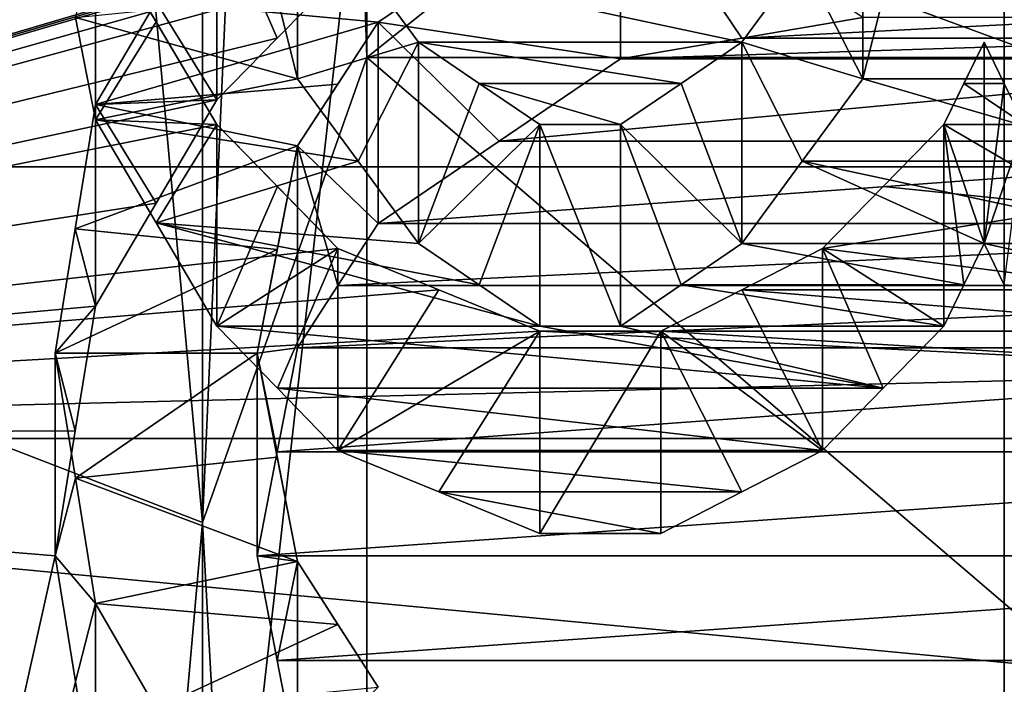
# Model space of a CAD drawing. Header units: millimetres. Extents: x -20 to 172, y -100 to 100.
# Tile 264 of 346: x 117.41 to 120, y 7.47 to 9.22. Entities that reach past the tile are written whole.
import ezdxf

# ---------------------------------------------------------------- set-up
doc = ezdxf.new("R2010")
doc.units = ezdxf.units.MM
doc.header["$LTSCALE"] = 37.722908
for name, color, linetype in [('1', 7, 'CONTINUOUS'), ('1803', 7, 'CONTINUOUS'), ('1820', 7, 'CONTINUOUS'), ('2128', 7, 'CONTINUOUS'), ('2274', 7, 'CONTINUOUS'), ('2275', 7, 'CONTINUOUS'), ('2276', 7, 'CONTINUOUS'), ('2277', 7, 'CONTINUOUS'), ('2278', 7, 'CONTINUOUS'), ('2279', 7, 'CONTINUOUS'), ('2280', 7, 'CONTINUOUS'), ('2281', 7, 'CONTINUOUS'), ('2282', 7, 'CONTINUOUS'), ('2308', 7, 'CONTINUOUS'), ('2309', 7, 'CONTINUOUS'), ('2310', 7, 'CONTINUOUS'), ('2311', 7, 'CONTINUOUS'), ('2312', 7, 'CONTINUOUS'), ('2313', 7, 'CONTINUOUS'), ('2314', 7, 'CONTINUOUS'), ('2406', 7, 'CONTINUOUS'), ('2407', 7, 'CONTINUOUS'), ('3', 7, 'CONTINUOUS'), ('3021', 7, 'CONTINUOUS'), ('3038', 7, 'CONTINUOUS'), ('3252', 7, 'CONTINUOUS'), ('3264', 7, 'CONTINUOUS'), ('3265', 7, 'CONTINUOUS'), ('3266', 7, 'CONTINUOUS'), ('3267', 7, 'CONTINUOUS'), ('3268', 7, 'CONTINUOUS'), ('3611', 7, 'CONTINUOUS'), ('3612', 7, 'CONTINUOUS'), ('3613', 7, 'CONTINUOUS'), ('3614', 7, 'CONTINUOUS'), ('3615', 7, 'CONTINUOUS'), ('3616', 7, 'CONTINUOUS'), ('3624', 7, 'CONTINUOUS'), ('3625', 7, 'CONTINUOUS'), ('3628', 7, 'CONTINUOUS'), ('3629', 7, 'CONTINUOUS'), ('3630', 7, 'CONTINUOUS'), ('3631', 7, 'CONTINUOUS'), ('3635', 7, 'CONTINUOUS'), ('3638', 7, 'CONTINUOUS'), ('43', 7, 'CONTINUOUS'), ('48', 7, 'CONTINUOUS'), ('60', 7, 'CONTINUOUS'), ('71', 7, 'CONTINUOUS'), ('85', 7, 'CONTINUOUS'), ('86', 7, 'CONTINUOUS')]:
    doc.layers.add(name, color=color, linetype=linetype)

msp = doc.modelspace()

# ---------------------------------------------------------------- linework, layer by layer
at = {"layer": '1', "color": 250, "linetype": 'Continuous', "true_color": 0x323232}
for points in [[(157, 0, -29.75), (157, 14.875, -25.7643), (-19.8395, 0, -29.75), (157, 0, -29.75)], [(-19.8395, 0, -29.75), (157, 14.875, -25.7643), (-19.8395, 14.875, -25.7643), (-19.8395, 0, -29.75)]]:
    msp.add_3dface(points, dxfattribs=at)
at = {"layer": '1803', "color": 250, "linetype": 'Continuous', "true_color": 0x323232}
for points in [[(153.1595, 4.0619, -42.0543), (153.1595, 21.125, -36.5896), (86.8405, 4.0619, -42.0543), (153.1595, 4.0619, -42.0543)], [(86.8405, 4.0619, -42.0543), (153.1595, 21.125, -36.5896), (86.8405, 21.125, -36.5896), (86.8405, 4.0619, -42.0543)]]:
    msp.add_3dface(points, dxfattribs=at)
at = {"layer": '1820', "color": 250, "linetype": 'Continuous', "true_color": 0x323232}
for points in [[(113.7701, 8.1204, -47.5618), (113.7701, 24.125, -41.7857), (117.6064, 9.4876, -47.308), (113.7701, 8.1204, -47.5618)], [(117.9255, 8.9469, -47.4132), (113.7701, 8.1204, -47.5618), (117.6064, 9.4876, -47.308), (117.9255, 8.9469, -47.4132)], [(117.7662, 9.2173, -47.3614), (117.9255, 8.9469, -47.4132), (117.6064, 9.4876, -47.308), (117.7662, 9.2173, -47.3614)], [(118.4574, 9.1636, -47.3718), (118.298, 9.3795, -47.3296), (119.3085, 9.1636, -47.3718), (118.4574, 9.1636, -47.3718)], [(119.3085, 9.1636, -47.3718), (118.298, 9.3795, -47.3296), (119.4679, 9.3795, -47.3296), (119.3085, 9.1636, -47.3718)], [(118.6171, 9.0553, -47.3927), (118.4574, 9.1636, -47.3718), (119.1489, 9.0553, -47.3927), (118.6171, 9.0553, -47.3927)], [(119.1489, 9.0553, -47.3927), (118.4574, 9.1636, -47.3718), (119.3085, 9.1636, -47.3718), (119.1489, 9.0553, -47.3927)], [(119.9468, 9.1636, -47.3718), (120, 9.0553, -47.3927), (119.8936, 9.0553, -47.3927), (119.9468, 9.1636, -47.3718)], [(118.7766, 8.9469, -47.4132), (118.6171, 9.0553, -47.3927), (118.9894, 8.9469, -47.4132), (118.7766, 8.9469, -47.4132)], [(118.9894, 8.9469, -47.4132), (118.6171, 9.0553, -47.3927), (119.1489, 9.0553, -47.3927), (118.9894, 8.9469, -47.4132)], [(119.8936, 9.0553, -47.3927), (120.0532, 8.9469, -47.4132), (119.8404, 8.9469, -47.4132), (119.8936, 9.0553, -47.3927)], [(120, 9.0553, -47.3927), (120.0532, 8.9469, -47.4132), (119.8936, 9.0553, -47.3927), (120, 9.0553, -47.3927)], [(118.2447, 8.6209, -47.4736), (113.7701, 8.1204, -47.5618), (117.9255, 8.9469, -47.4132), (118.2447, 8.6209, -47.4736)], [(118.0853, 8.7839, -47.4437), (118.2447, 8.6209, -47.4736), (117.9255, 8.9469, -47.4132), (118.0853, 8.7839, -47.4437)], [(119.8404, 8.9469, -47.4132), (120.213, 8.7295, -47.4537), (119.6807, 8.7839, -47.4437), (119.8404, 8.9469, -47.4132)], [(120.0532, 8.9469, -47.4132), (120.213, 8.7295, -47.4537), (119.8404, 8.9469, -47.4132), (120.0532, 8.9469, -47.4132)], [(119.6807, 8.7839, -47.4437), (120.213, 8.7295, -47.4537), (119.5213, 8.6209, -47.4736), (119.6807, 8.7839, -47.4437)], [(120.213, 8.7295, -47.4537), (120.3723, 8.512, -47.4932), (119.5213, 8.6209, -47.4736), (120.213, 8.7295, -47.4537)], [(118.2447, 8.6209, -47.4736), (118.5108, 8.512, -47.4933), (113.7701, 8.1204, -47.5618), (118.2447, 8.6209, -47.4736)], [(119.5213, 8.6209, -47.4736), (120.3723, 8.512, -47.4932), (119.3084, 8.512, -47.4933), (119.5213, 8.6209, -47.4736)], [(118.7766, 8.4029, -47.5127), (113.7701, 8.1204, -47.5618), (118.5108, 8.512, -47.4933), (118.7766, 8.4029, -47.5127)], [(119.3084, 8.512, -47.4933), (120.6385, 8.4029, -47.5127), (119.0957, 8.4029, -47.5127), (119.3084, 8.512, -47.4933)], [(120.3723, 8.512, -47.4932), (120.6385, 8.4029, -47.5127), (119.3084, 8.512, -47.4933), (120.3723, 8.512, -47.4932)], [(120.9043, 8.2937, -47.5318), (113.7701, 8.1204, -47.5618), (118.7766, 8.4029, -47.5127), (120.9043, 8.2937, -47.5318)], [(119.0957, 8.4029, -47.5127), (120.9043, 8.2937, -47.5318), (118.7766, 8.4029, -47.5127), (119.0957, 8.4029, -47.5127)], [(120.6385, 8.4029, -47.5127), (120.9043, 8.2937, -47.5318), (119.0957, 8.4029, -47.5127), (120.6385, 8.4029, -47.5127)], [(126.2299, 8.1204, -47.5618), (113.7701, 8.1204, -47.5618), (120.9043, 8.2937, -47.5318), (126.2299, 8.1204, -47.5618)], [(113.7701, -8.8939, -47.4232), (113.7701, 8.1204, -47.5618), (126.2299, -8.8939, -47.4232), (113.7701, -8.8939, -47.4232)], [(126.2299, -8.8939, -47.4232), (113.7701, 8.1204, -47.5618), (117.5, 3.3488, -48.1336), (126.2299, -8.8939, -47.4232)], [(113.7701, 8.1204, -47.5618), (126.2299, 8.1204, -47.5618), (121.2234, 7.4152, -47.6768), (113.7701, 8.1204, -47.5618)], [(118.5638, 5.9685, -47.8794), (113.7701, 8.1204, -47.5618), (119.888, 6.6918, -47.7837), (118.5638, 5.9685, -47.8794)], [(113.7701, 8.1204, -47.5618), (118.5638, 5.9685, -47.8794), (118.6703, 5.7999, -47.9001), (113.7701, 8.1204, -47.5618)], [(119.888, 6.6918, -47.7837), (113.7701, 8.1204, -47.5618), (121.2234, 7.4152, -47.6768), (119.888, 6.6918, -47.7837)], [(118.7766, 5.6312, -47.9203), (113.7701, 8.1204, -47.5618), (118.6703, 5.7999, -47.9001), (118.7766, 5.6312, -47.9203)], [(113.7701, 8.1204, -47.5618), (118.7766, 5.6312, -47.9203), (119.0957, 4.7254, -48.018), (113.7701, 8.1204, -47.5618)], [(117.5, 3.3488, -48.1336), (113.7701, 8.1204, -47.5618), (117.5, 3.6944, -48.1084), (117.5, 3.3488, -48.1336)], [(117.5, 3.6944, -48.1084), (113.7701, 8.1204, -47.5618), (117.5, 4.0399, -48.0806), (117.5, 3.6944, -48.1084)], [(117.5, 4.0399, -48.0806), (113.7701, 8.1204, -47.5618), (117.8714, 4.3824, -48.0506), (117.5, 4.0399, -48.0806)], [(117.8714, 4.3824, -48.0506), (113.7701, 8.1204, -47.5618), (118.2447, 4.7254, -48.018), (117.8714, 4.3824, -48.0506)], [(118.2447, 4.7254, -48.018), (113.7701, 8.1204, -47.5618), (119.0957, 4.7254, -48.018), (118.2447, 4.7254, -48.018)]]:
    msp.add_3dface(points, dxfattribs=at)
at = {"layer": '2128', "color": 250, "linetype": 'Continuous', "true_color": 0x323232}
for points in [[(117.5532, 9.2291, -46.3399), (118.0852, 9.2831, -46.3291), (118.1383, 9.0674, -46.3718), (117.5532, 9.2291, -46.3399)], [(120.266, 9.0674, -46.3718), (119.6277, 9.0674, -46.3718), (119.6808, 9.2831, -46.3291), (120.266, 9.0674, -46.3718)], [(120.2128, 9.2831, -46.3291), (120.266, 9.0674, -46.3718), (119.6808, 9.2831, -46.3291), (120.2128, 9.2831, -46.3291)], [(117.6064, 8.9592, -46.3928), (117.5532, 9.2291, -46.3399), (118.1383, 9.0674, -46.3718), (117.6064, 8.9592, -46.3928)], [(117.6064, 8.9592, -46.3928), (118.1383, 9.0674, -46.3718), (118.2981, 8.8507, -46.4137), (117.6064, 8.9592, -46.3928)], [(120.3724, 8.8507, -46.4137), (119.4679, 8.8507, -46.4137), (119.6277, 9.0674, -46.3718), (120.3724, 8.8507, -46.4137)], [(120.266, 9.0674, -46.3718), (120.3724, 8.8507, -46.4137), (119.6277, 9.0674, -46.3718), (120.266, 9.0674, -46.3718)], [(117.7662, 8.6879, -46.4444), (117.6064, 8.9592, -46.3928), (118.2981, 8.8507, -46.4137), (117.7662, 8.6879, -46.4444)], [(117.7662, 8.6879, -46.4444), (118.2981, 8.8507, -46.4137), (118.4574, 8.634, -46.4545), (117.7662, 8.6879, -46.4444)], [(119.9468, 8.634, -46.4545), (119.3085, 8.634, -46.4545), (119.4679, 8.8507, -46.4137), (119.9468, 8.634, -46.4545)], [(120.4787, 8.634, -46.4545), (119.9468, 8.634, -46.4545), (119.4679, 8.8507, -46.4137), (120.4787, 8.634, -46.4545)], [(120.3724, 8.8507, -46.4137), (120.4787, 8.634, -46.4545), (119.4679, 8.8507, -46.4137), (120.3724, 8.8507, -46.4137)], [(117.9255, 8.4164, -46.4944), (117.7662, 8.6879, -46.4444), (118.7766, 8.4164, -46.4944), (117.9255, 8.4164, -46.4944)], [(117.7662, 8.6879, -46.4444), (118.4574, 8.634, -46.4545), (118.6171, 8.5252, -46.4745), (117.7662, 8.6879, -46.4444)], [(117.7662, 8.6879, -46.4444), (118.6171, 8.5252, -46.4745), (118.7766, 8.4164, -46.4944), (117.7662, 8.6879, -46.4444)], [(119.8936, 8.5252, -46.4745), (119.1488, 8.5252, -46.4745), (119.3085, 8.634, -46.4545), (119.8936, 8.5252, -46.4745)], [(119.9468, 8.634, -46.4545), (119.8936, 8.5252, -46.4745), (119.3085, 8.634, -46.4545), (119.9468, 8.634, -46.4545)], [(120, 8.5252, -46.4745), (119.9468, 8.634, -46.4545), (120.6917, 8.4707, -46.4845), (120, 8.5252, -46.4745)], [(119.9468, 8.634, -46.4545), (120.4787, 8.634, -46.4545), (120.6917, 8.4707, -46.4845), (119.9468, 8.634, -46.4545)], [(119.8404, 8.4164, -46.4944), (118.9894, 8.4164, -46.4944), (119.1488, 8.5252, -46.4745), (119.8404, 8.4164, -46.4944)], [(119.8936, 8.5252, -46.4745), (119.8404, 8.4164, -46.4944), (119.1488, 8.5252, -46.4745), (119.8936, 8.5252, -46.4745)], [(119.6807, 8.2528, -46.5237), (118.0853, 8.2528, -46.5237), (117.9255, 8.4164, -46.4944), (119.6807, 8.2528, -46.5237)], [(119.6807, 8.2528, -46.5237), (117.9255, 8.4164, -46.4944), (118.7766, 8.4164, -46.4944), (119.6807, 8.2528, -46.5237)], [(119.6807, 8.2528, -46.5237), (118.7766, 8.4164, -46.4944), (118.9894, 8.4164, -46.4944), (119.6807, 8.2528, -46.5237)], [(119.8404, 8.4164, -46.4944), (119.6807, 8.2528, -46.5237), (118.9894, 8.4164, -46.4944), (119.8404, 8.4164, -46.4944)], [(119.6807, 8.2528, -46.5237), (119.5213, 8.0891, -46.5524), (118.0853, 8.2528, -46.5237), (119.6807, 8.2528, -46.5237)], [(119.5213, 8.0891, -46.5524), (118.2447, 8.0891, -46.5524), (118.0853, 8.2528, -46.5237), (119.5213, 8.0891, -46.5524)], [(119.5213, 8.0891, -46.5524), (119.3084, 7.9797, -46.5713), (118.2447, 8.0891, -46.5524), (119.5213, 8.0891, -46.5524)], [(119.3084, 7.9797, -46.5713), (118.5108, 7.9797, -46.5713), (118.2447, 8.0891, -46.5524), (119.3084, 7.9797, -46.5713)], [(119.3084, 7.9797, -46.5713), (119.0957, 7.8702, -46.5899), (118.5108, 7.9797, -46.5713), (119.3084, 7.9797, -46.5713)], [(119.0957, 7.8702, -46.5899), (118.7766, 7.8702, -46.5899), (118.5108, 7.9797, -46.5713), (119.0957, 7.8702, -46.5899)]]:
    msp.add_3dface(points, dxfattribs=at)
at = {"layer": '2274', "color": 250, "linetype": 'Continuous', "true_color": 0x323232}
for points in [[(120, 9.0553, -47.3927), (119.9468, 9.1636, -47.3718), (119.9468, 8.634, -46.4545), (120, 9.0553, -47.3927)], [(120.0532, 8.9469, -47.4132), (120, 9.0553, -47.3927), (119.9468, 8.634, -46.4545), (120.0532, 8.9469, -47.4132)], [(120, 8.5252, -46.4745), (120.0532, 8.9469, -47.4132), (119.9468, 8.634, -46.4545), (120, 8.5252, -46.4745)]]:
    msp.add_3dface(points, dxfattribs=at)
at = {"layer": '2275', "color": 250, "linetype": 'Continuous', "true_color": 0x323232}
for points in [[(119.9468, 9.1636, -47.3718), (119.8936, 9.0553, -47.3927), (119.8404, 8.9469, -47.4132), (119.9468, 9.1636, -47.3718)], [(119.9468, 9.1636, -47.3718), (119.8404, 8.9469, -47.4132), (119.9468, 8.634, -46.4545), (119.9468, 9.1636, -47.3718)], [(119.9468, 8.634, -46.4545), (119.8404, 8.9469, -47.4132), (119.8936, 8.5252, -46.4745), (119.9468, 8.634, -46.4545)], [(119.8936, 8.5252, -46.4745), (119.8404, 8.9469, -47.4132), (119.8404, 8.4164, -46.4944), (119.8936, 8.5252, -46.4745)]]:
    msp.add_3dface(points, dxfattribs=at)
at = {"layer": '2276', "color": 250, "linetype": 'Continuous', "true_color": 0x323232}
for points in [[(119.8404, 8.9469, -47.4132), (119.6807, 8.7839, -47.4437), (119.5213, 8.6209, -47.4736), (119.8404, 8.9469, -47.4132)], [(119.8404, 8.9469, -47.4132), (119.5213, 8.6209, -47.4736), (119.8404, 8.4164, -46.4944), (119.8404, 8.9469, -47.4132)], [(119.8404, 8.4164, -46.4944), (119.5213, 8.6209, -47.4736), (119.6807, 8.2528, -46.5237), (119.8404, 8.4164, -46.4944)], [(119.6807, 8.2528, -46.5237), (119.5213, 8.6209, -47.4736), (119.5213, 8.0891, -46.5524), (119.6807, 8.2528, -46.5237)]]:
    msp.add_3dface(points, dxfattribs=at)
at = {"layer": '2277', "color": 250, "linetype": 'Continuous', "true_color": 0x323232}
for points in [[(119.5213, 8.6209, -47.4736), (119.3084, 8.512, -47.4933), (119.5213, 8.0891, -46.5524), (119.5213, 8.6209, -47.4736)], [(119.0957, 8.4029, -47.5127), (119.5213, 8.0891, -46.5524), (119.3084, 8.512, -47.4933), (119.0957, 8.4029, -47.5127)], [(119.5213, 8.0891, -46.5524), (119.0957, 8.4029, -47.5127), (119.3084, 7.9797, -46.5713), (119.5213, 8.0891, -46.5524)], [(119.3084, 7.9797, -46.5713), (119.0957, 8.4029, -47.5127), (119.0957, 7.8702, -46.5899), (119.3084, 7.9797, -46.5713)]]:
    msp.add_3dface(points, dxfattribs=at)
at = {"layer": '2278', "color": 250, "linetype": 'Continuous', "true_color": 0x323232}
for points in [[(119.0957, 8.4029, -47.5127), (118.7766, 8.4029, -47.5127), (118.7766, 7.8702, -46.5899), (119.0957, 8.4029, -47.5127)], [(119.0957, 7.8702, -46.5899), (119.0957, 8.4029, -47.5127), (118.7766, 7.8702, -46.5899), (119.0957, 7.8702, -46.5899)]]:
    msp.add_3dface(points, dxfattribs=at)
at = {"layer": '2279', "color": 250, "linetype": 'Continuous', "true_color": 0x323232}
for points in [[(118.5108, 8.512, -47.4933), (118.2447, 8.6209, -47.4736), (118.2447, 8.0891, -46.5524), (118.5108, 8.512, -47.4933)], [(118.7766, 8.4029, -47.5127), (118.5108, 8.512, -47.4933), (118.2447, 8.0891, -46.5524), (118.7766, 8.4029, -47.5127)], [(118.5108, 7.9797, -46.5713), (118.7766, 8.4029, -47.5127), (118.2447, 8.0891, -46.5524), (118.5108, 7.9797, -46.5713)], [(118.7766, 7.8702, -46.5899), (118.7766, 8.4029, -47.5127), (118.5108, 7.9797, -46.5713), (118.7766, 7.8702, -46.5899)]]:
    msp.add_3dface(points, dxfattribs=at)
at = {"layer": '2280', "color": 250, "linetype": 'Continuous', "true_color": 0x323232}
for points in [[(118.0853, 8.7839, -47.4437), (117.9255, 8.9469, -47.4132), (117.9255, 8.4164, -46.4944), (118.0853, 8.7839, -47.4437)], [(118.2447, 8.6209, -47.4736), (118.0853, 8.7839, -47.4437), (117.9255, 8.4164, -46.4944), (118.2447, 8.6209, -47.4736)], [(118.0853, 8.2528, -46.5237), (118.2447, 8.6209, -47.4736), (117.9255, 8.4164, -46.4944), (118.0853, 8.2528, -46.5237)], [(118.2447, 8.0891, -46.5524), (118.2447, 8.6209, -47.4736), (118.0853, 8.2528, -46.5237), (118.2447, 8.0891, -46.5524)]]:
    msp.add_3dface(points, dxfattribs=at)
at = {"layer": '2281', "color": 250, "linetype": 'Continuous', "true_color": 0x323232}
for points in [[(117.7662, 9.2173, -47.3614), (117.6064, 9.4876, -47.308), (117.6064, 8.9592, -46.3928), (117.7662, 9.2173, -47.3614)], [(117.9255, 8.9469, -47.4132), (117.7662, 9.2173, -47.3614), (117.6064, 8.9592, -46.3928), (117.9255, 8.9469, -47.4132)], [(117.7662, 8.6879, -46.4444), (117.9255, 8.9469, -47.4132), (117.6064, 8.9592, -46.3928), (117.7662, 8.6879, -46.4444)], [(117.9255, 8.4164, -46.4944), (117.9255, 8.9469, -47.4132), (117.7662, 8.6879, -46.4444), (117.9255, 8.4164, -46.4944)]]:
    msp.add_3dface(points, dxfattribs=at)
at = {"layer": '2282', "color": 250, "linetype": 'Continuous', "true_color": 0x323232}
msp.add_3dface([(117.6064, 8.9592, -46.3928), (117.6064, 9.4876, -47.308), (117.5532, 9.2291, -46.3399), (117.6064, 8.9592, -46.3928)], dxfattribs=at)
at = {"layer": '2308', "color": 250, "linetype": 'Continuous', "true_color": 0x323232}
msp.add_3dface([(118.0852, 9.2831, -46.3291), (118.1383, 9.5953, -47.2863), (118.1383, 9.0674, -46.3718), (118.0852, 9.2831, -46.3291)], dxfattribs=at)
at = {"layer": '2309', "color": 250, "linetype": 'Continuous', "true_color": 0x323232}
for points in [[(118.1383, 9.5953, -47.2863), (118.298, 9.3795, -47.3296), (118.4574, 9.1636, -47.3718), (118.1383, 9.5953, -47.2863)], [(118.1383, 9.5953, -47.2863), (118.4574, 9.1636, -47.3718), (118.1383, 9.0674, -46.3718), (118.1383, 9.5953, -47.2863)], [(118.1383, 9.0674, -46.3718), (118.4574, 9.1636, -47.3718), (118.2981, 8.8507, -46.4137), (118.1383, 9.0674, -46.3718)], [(118.2981, 8.8507, -46.4137), (118.4574, 9.1636, -47.3718), (118.4574, 8.634, -46.4545), (118.2981, 8.8507, -46.4137)]]:
    msp.add_3dface(points, dxfattribs=at)
at = {"layer": '2310', "color": 250, "linetype": 'Continuous', "true_color": 0x323232}
for points in [[(118.4574, 9.1636, -47.3718), (118.6171, 9.0553, -47.3927), (118.4574, 8.634, -46.4545), (118.4574, 9.1636, -47.3718)], [(118.7766, 8.9469, -47.4132), (118.4574, 8.634, -46.4545), (118.6171, 9.0553, -47.3927), (118.7766, 8.9469, -47.4132)], [(118.4574, 8.634, -46.4545), (118.7766, 8.9469, -47.4132), (118.6171, 8.5252, -46.4745), (118.4574, 8.634, -46.4545)], [(118.6171, 8.5252, -46.4745), (118.7766, 8.9469, -47.4132), (118.7766, 8.4164, -46.4944), (118.6171, 8.5252, -46.4745)]]:
    msp.add_3dface(points, dxfattribs=at)
at = {"layer": '2311', "color": 250, "linetype": 'Continuous', "true_color": 0x323232}
for points in [[(118.7766, 8.9469, -47.4132), (118.9894, 8.9469, -47.4132), (118.9894, 8.4164, -46.4944), (118.7766, 8.9469, -47.4132)], [(118.7766, 8.4164, -46.4944), (118.7766, 8.9469, -47.4132), (118.9894, 8.4164, -46.4944), (118.7766, 8.4164, -46.4944)]]:
    msp.add_3dface(points, dxfattribs=at)
at = {"layer": '2312', "color": 250, "linetype": 'Continuous', "true_color": 0x323232}
for points in [[(119.1489, 9.0553, -47.3927), (119.3085, 9.1636, -47.3718), (119.3085, 8.634, -46.4545), (119.1489, 9.0553, -47.3927)], [(118.9894, 8.9469, -47.4132), (119.1489, 9.0553, -47.3927), (119.3085, 8.634, -46.4545), (118.9894, 8.9469, -47.4132)], [(118.9894, 8.4164, -46.4944), (118.9894, 8.9469, -47.4132), (119.1488, 8.5252, -46.4745), (118.9894, 8.4164, -46.4944)], [(119.1488, 8.5252, -46.4745), (118.9894, 8.9469, -47.4132), (119.3085, 8.634, -46.4545), (119.1488, 8.5252, -46.4745)]]:
    msp.add_3dface(points, dxfattribs=at)
at = {"layer": '2313', "color": 250, "linetype": 'Continuous', "true_color": 0x323232}
for points in [[(119.4679, 9.3795, -47.3296), (119.6277, 9.5953, -47.2863), (119.6277, 9.0674, -46.3718), (119.4679, 9.3795, -47.3296)], [(119.3085, 9.1636, -47.3718), (119.4679, 9.3795, -47.3296), (119.6277, 9.0674, -46.3718), (119.3085, 9.1636, -47.3718)], [(119.3085, 8.634, -46.4545), (119.3085, 9.1636, -47.3718), (119.4679, 8.8507, -46.4137), (119.3085, 8.634, -46.4545)], [(119.4679, 8.8507, -46.4137), (119.3085, 9.1636, -47.3718), (119.6277, 9.0674, -46.3718), (119.4679, 8.8507, -46.4137)]]:
    msp.add_3dface(points, dxfattribs=at)
at = {"layer": '2314', "color": 250, "linetype": 'Continuous', "true_color": 0x323232}
msp.add_3dface([(119.6277, 9.0674, -46.3718), (119.6277, 9.5953, -47.2863), (119.6808, 9.2831, -46.3291), (119.6277, 9.0674, -46.3718)], dxfattribs=at)
at = {"layer": '2406', "color": 250, "linetype": 'Continuous', "true_color": 0x323232}
for points in [[(81.5, 14.6011, -44.9374), (158.5, -4.939, -46.9912), (81.5, -4.939, -46.9912), (81.5, 14.6011, -44.9374)], [(158.5, 14.6011, -44.9374), (158.5, -4.939, -46.9912), (81.5, 14.6011, -44.9374), (158.5, 14.6011, -44.9374)]]:
    msp.add_3dface(points, dxfattribs=at)
at = {"layer": '2407', "color": 250, "linetype": 'Continuous', "true_color": 0x323232}
for points in [[(158.5, 15.2191, -46.8395), (158.5, -5.148, -48.9802), (81.5, 15.2191, -46.8395), (158.5, 15.2191, -46.8395)], [(81.5, 15.2191, -46.8395), (158.5, -5.148, -48.9802), (81.5, -5.148, -48.9802), (81.5, 15.2191, -46.8395)]]:
    msp.add_3dface(points, dxfattribs=at)
at = {"layer": '3', "color": 250, "linetype": 'Continuous', "true_color": 0x323232}
for points in [[(157, 14.875, 25.7643), (157, 0, 29.75), (-19.8395, 14.875, 25.7643), (157, 14.875, 25.7643)], [(-19.8395, 14.875, 25.7643), (157, 0, 29.75), (-19.8395, 0, 29.75), (-19.8395, 14.875, 25.7643)]]:
    msp.add_3dface(points, dxfattribs=at)
at = {"layer": '3021', "color": 250, "linetype": 'Continuous', "true_color": 0x323232}
for points in [[(153.1595, 21.125, 36.5896), (153.1595, 4.0619, 42.0543), (86.8405, 21.125, 36.5896), (153.1595, 21.125, 36.5896)], [(86.8405, 21.125, 36.5896), (153.1595, 4.0619, 42.0543), (86.8405, 4.0619, 42.0543), (86.8405, 21.125, 36.5896)]]:
    msp.add_3dface(points, dxfattribs=at)
at = {"layer": '3038', "color": 250, "linetype": 'Continuous', "true_color": 0x323232}
for points in [[(113.7701, 24.125, 41.7857), (113.7701, 8.1204, 47.5618), (117.7128, 24.0528, 41.8273), (113.7701, 24.125, 41.7857)], [(117.7128, 24.0528, 41.8273), (113.7701, 8.1204, 47.5618), (117.8191, 23.872, 41.9308), (117.7128, 24.0528, 41.8273)], [(113.7701, 8.1204, 47.5618), (117.5, 22.5936, 42.6332), (117.8191, 23.872, 41.9308), (113.7701, 8.1204, 47.5618)], [(117.5, 22.5936, 42.6332), (113.7701, 8.1204, 47.5618), (117.5, 22.3167, 42.7788), (117.5, 22.5936, 42.6332)], [(117.5, 22.3167, 42.7788), (113.7701, 8.1204, 47.5618), (117.5, 22.0389, 42.9226), (117.5, 22.3167, 42.7788)], [(117.5, 22.0389, 42.9226), (113.7701, 8.1204, 47.5618), (117.8724, 21.76, 43.0646), (117.5, 22.0389, 42.9226)], [(117.8724, 21.76, 43.0646), (113.7701, 8.1204, 47.5618), (118.2447, 21.4802, 43.2049), (117.8724, 21.76, 43.0646)], [(113.7701, 8.1204, 47.5618), (118.9894, 9.6599, 47.2731), (119.0957, 21.4802, 43.2049), (113.7701, 8.1204, 47.5618)], [(118.2447, 21.4802, 43.2049), (113.7701, 8.1204, 47.5618), (119.0957, 21.4802, 43.2049), (118.2447, 21.4802, 43.2049)], [(118.9894, 9.6599, 47.2731), (113.7701, 8.1204, 47.5618), (118.8297, 9.6061, 47.2841), (118.9894, 9.6599, 47.2731)], [(118.8297, 9.6061, 47.2841), (113.7701, 8.1204, 47.5618), (118.6702, 9.5523, 47.295), (118.8297, 9.6061, 47.2841)], [(118.6702, 9.5523, 47.295), (113.7701, 8.1204, 47.5618), (118.4573, 9.4444, 47.3167), (118.6702, 9.5523, 47.295)], [(118.4573, 9.4444, 47.3167), (113.7701, 8.1204, 47.5618), (118.2447, 9.3366, 47.3381), (118.4573, 9.4444, 47.3167)], [(118.2447, 9.3366, 47.3381), (113.7701, 8.1204, 47.5618), (118.085, 9.1743, 47.3698), (118.2447, 9.3366, 47.3381)], [(119.6277, 9.2285, 47.3592), (119.3084, 9.1744, 47.3697), (120.3723, 9.2285, 47.3592), (119.6277, 9.2285, 47.3592)], [(120.3723, 9.2285, 47.3592), (119.3084, 9.1744, 47.3697), (120.6916, 9.1744, 47.3697), (120.3723, 9.2285, 47.3592)], [(118.085, 9.1743, 47.3698), (113.7701, 8.1204, 47.5618), (117.9255, 9.012, 47.4009), (118.085, 9.1743, 47.3698)], [(119.3084, 9.1744, 47.3697), (118.9894, 9.1203, 47.3802), (120.6916, 9.1744, 47.3697), (119.3084, 9.1744, 47.3697)], [(120.6916, 9.1744, 47.3697), (118.9894, 9.1203, 47.3802), (121.0106, 9.1203, 47.3802), (120.6916, 9.1744, 47.3697)], [(118.9894, 9.1203, 47.3802), (118.6699, 8.9033, 47.4214), (121.0106, 9.1203, 47.3802), (118.9894, 9.1203, 47.3802)], [(121.0106, 9.1203, 47.3802), (118.6699, 8.9033, 47.4214), (121.3301, 8.9033, 47.4214), (121.0106, 9.1203, 47.3802)], [(117.9255, 9.012, 47.4009), (113.7701, 8.1204, 47.5618), (117.7657, 8.7403, 47.4518), (117.9255, 9.012, 47.4009)], [(118.6699, 8.9033, 47.4214), (118.3511, 8.6862, 47.4617), (121.3301, 8.9033, 47.4214), (118.6699, 8.9033, 47.4214)], [(121.3301, 8.9033, 47.4214), (118.3511, 8.6862, 47.4617), (121.6489, 8.6862, 47.4617), (121.3301, 8.9033, 47.4214)], [(117.7657, 8.7403, 47.4518), (113.7701, 8.1204, 47.5618), (117.6064, 8.4684, 47.501), (117.7657, 8.7403, 47.4518)], [(118.3511, 8.6862, 47.4617), (118.2446, 8.5228, 47.4913), (121.6489, 8.6862, 47.4617), (118.3511, 8.6862, 47.4617)], [(121.6489, 8.6862, 47.4617), (118.2446, 8.5228, 47.4913), (121.7554, 8.5228, 47.4913), (121.6489, 8.6862, 47.4617)], [(118.2446, 8.5228, 47.4913), (118.1383, 8.3593, 47.5204), (121.7554, 8.5228, 47.4913), (118.2446, 8.5228, 47.4913)], [(121.7554, 8.5228, 47.4913), (118.1383, 8.3593, 47.5204), (121.8617, 8.3593, 47.5204), (121.7554, 8.5228, 47.4913)], [(117.6064, 8.4684, 47.501), (113.7701, 8.1204, 47.5618), (117.5531, 8.1402, 47.5584), (117.6064, 8.4684, 47.501)], [(118.1383, 8.3593, 47.5204), (118.085, 8.0856, 47.5677), (121.8617, 8.3593, 47.5204), (118.1383, 8.3593, 47.5204)], [(121.8617, 8.3593, 47.5204), (118.085, 8.0856, 47.5677), (121.915, 8.0856, 47.5677), (121.8617, 8.3593, 47.5204)], [(117.5531, 8.1402, 47.5584), (113.7701, 8.1204, 47.5618), (117.5, 7.8116, 47.6135), (117.5531, 8.1402, 47.5584)], [(113.7701, 8.1204, 47.5618), (113.7701, -8.8939, 47.4232), (117.5, 7.8116, 47.6135), (113.7701, 8.1204, 47.5618)], [(120.3723, 4.9074, 47.9998), (126.2299, 8.1204, 47.5618), (119.6277, 4.9074, 47.9998), (120.3723, 4.9074, 47.9998)], [(119.6277, 4.9074, 47.9998), (126.2299, 8.1204, 47.5618), (121.3298, 6.0358, 47.871), (119.6277, 4.9074, 47.9998)], [(118.085, 8.0856, 47.5677), (118.0319, 7.8116, 47.6135), (121.915, 8.0856, 47.5677), (118.085, 8.0856, 47.5677)], [(121.915, 8.0856, 47.5677), (118.0319, 7.8116, 47.6135), (121.9681, 7.8116, 47.6135), (121.915, 8.0856, 47.5677)], [(117.5, 7.8116, 47.6135), (113.7701, -8.8939, 47.4232), (117.5533, 7.4809, 47.6665), (117.5, 7.8116, 47.6135)], [(118.0319, 7.8116, 47.6135), (118.0852, 7.5362, 47.6578), (121.9681, 7.8116, 47.6135), (118.0319, 7.8116, 47.6135)], [(121.9681, 7.8116, 47.6135), (118.0852, 7.5362, 47.6578), (121.9148, 7.5362, 47.6578), (121.9681, 7.8116, 47.6135)], [(118.0852, 7.5362, 47.6578), (118.1383, 7.2605, 47.7006), (121.9148, 7.5362, 47.6578), (118.0852, 7.5362, 47.6578)], [(121.9148, 7.5362, 47.6578), (118.1383, 7.2605, 47.7006), (121.8617, 7.2605, 47.7006), (121.9148, 7.5362, 47.6578)], [(117.5533, 7.4809, 47.6665), (113.7701, -8.8939, 47.4232), (117.6064, 7.1499, 47.7173), (117.5533, 7.4809, 47.6665)]]:
    msp.add_3dface(points, dxfattribs=at)
at = {"layer": '3252', "color": 250, "linetype": 'Continuous', "true_color": 0x323232}
for points in [[(118.6699, 9.4327, 48.3383), (117.7658, 9.2702, 48.3697), (118.3511, 9.2164, 48.38), (118.6699, 9.4327, 48.3383)], [(117.7658, 9.2702, 48.3697), (117.6064, 8.9994, 48.4208), (118.3511, 9.2164, 48.38), (117.7658, 9.2702, 48.3697)], [(118.3511, 9.2164, 48.38), (117.6064, 8.9994, 48.4208), (118.2446, 9.0536, 48.4107), (118.3511, 9.2164, 48.38)], [(118.2446, 9.0536, 48.4107), (117.6064, 8.9994, 48.4208), (118.1383, 8.8907, 48.4409), (118.2446, 9.0536, 48.4107)], [(117.6064, 8.9994, 48.4208), (117.5531, 8.6725, 48.4804), (118.1383, 8.8907, 48.4409), (117.6064, 8.9994, 48.4208)], [(118.1383, 8.8907, 48.4409), (117.5531, 8.6725, 48.4804), (118.085, 8.6181, 48.4901), (118.1383, 8.8907, 48.4409)], [(117.5531, 8.6725, 48.4804), (117.5, 8.3453, 48.5378), (118.085, 8.6181, 48.4901), (117.5531, 8.6725, 48.4804)], [(118.085, 8.6181, 48.4901), (117.5, 8.3453, 48.5378), (118.0319, 8.3453, 48.5378), (118.085, 8.6181, 48.4901)], [(117.5, 8.3453, 48.5378), (117.5533, 8.016, 48.5933), (118.0319, 8.3453, 48.5378), (117.5, 8.3453, 48.5378)], [(118.0319, 8.3453, 48.5378), (117.5533, 8.016, 48.5933), (118.0852, 8.071, 48.5842), (118.0319, 8.3453, 48.5378)], [(118.0852, 8.071, 48.5842), (117.5533, 8.016, 48.5933), (118.1383, 7.7965, 48.629), (118.0852, 8.071, 48.5842)], [(117.5533, 8.016, 48.5933), (117.6064, 7.6864, 48.6465), (118.1383, 7.7965, 48.629), (117.5533, 8.016, 48.5933)], [(118.1383, 7.7965, 48.629), (117.6064, 7.6864, 48.6465), (118.2448, 7.6311, 48.6552), (118.1383, 7.7965, 48.629)], [(117.6064, 7.6864, 48.6465), (117.7662, 7.41, 48.6894), (118.2448, 7.6311, 48.6552), (117.6064, 7.6864, 48.6465)], [(118.2448, 7.6311, 48.6552), (117.7662, 7.41, 48.6894), (118.3511, 7.4656, 48.6809), (118.2448, 7.6311, 48.6552)]]:
    msp.add_3dface(points, dxfattribs=at)
at = {"layer": '3264', "color": 250, "linetype": 'Continuous', "true_color": 0x323232}
msp.add_3dface([(117.6064, 7.1499, 47.7173), (117.7662, 7.41, 48.6894), (117.6064, 7.6864, 48.6465), (117.6064, 7.1499, 47.7173)], dxfattribs=at)
at = {"layer": '3265', "color": 250, "linetype": 'Continuous', "true_color": 0x323232}
for points in [[(117.5, 7.8116, 47.6135), (117.5533, 8.016, 48.5933), (117.5, 8.3453, 48.5378), (117.5, 7.8116, 47.6135)], [(117.5, 7.8116, 47.6135), (117.6064, 7.6864, 48.6465), (117.5533, 8.016, 48.5933), (117.5, 7.8116, 47.6135)], [(117.5, 7.8116, 47.6135), (117.5533, 7.4809, 47.6665), (117.6064, 7.6864, 48.6465), (117.5, 7.8116, 47.6135)], [(117.5533, 7.4809, 47.6665), (117.6064, 7.1499, 47.7173), (117.6064, 7.6864, 48.6465), (117.5533, 7.4809, 47.6665)]]:
    msp.add_3dface(points, dxfattribs=at)
at = {"layer": '3266', "color": 250, "linetype": 'Continuous', "true_color": 0x323232}
for points in [[(117.6064, 8.4684, 47.501), (117.5531, 8.6725, 48.4804), (117.6064, 8.9994, 48.4208), (117.6064, 8.4684, 47.501)], [(117.6064, 8.4684, 47.501), (117.5, 8.3453, 48.5378), (117.5531, 8.6725, 48.4804), (117.6064, 8.4684, 47.501)], [(117.6064, 8.4684, 47.501), (117.5531, 8.1402, 47.5584), (117.5, 8.3453, 48.5378), (117.6064, 8.4684, 47.501)], [(117.5531, 8.1402, 47.5584), (117.5, 7.8116, 47.6135), (117.5, 8.3453, 48.5378), (117.5531, 8.1402, 47.5584)]]:
    msp.add_3dface(points, dxfattribs=at)
at = {"layer": '3267', "color": 250, "linetype": 'Continuous', "true_color": 0x323232}
for points in [[(117.9255, 9.012, 47.4009), (117.7658, 9.2702, 48.3697), (117.9255, 9.5409, 48.317), (117.9255, 9.012, 47.4009)], [(117.9255, 9.012, 47.4009), (117.6064, 8.9994, 48.4208), (117.7658, 9.2702, 48.3697), (117.9255, 9.012, 47.4009)], [(117.9255, 9.012, 47.4009), (117.7657, 8.7403, 47.4518), (117.6064, 8.9994, 48.4208), (117.9255, 9.012, 47.4009)], [(117.7657, 8.7403, 47.4518), (117.6064, 8.4684, 47.501), (117.6064, 8.9994, 48.4208), (117.7657, 8.7403, 47.4518)]]:
    msp.add_3dface(points, dxfattribs=at)
at = {"layer": '3268', "color": 250, "linetype": 'Continuous', "true_color": 0x323232}
for points in [[(118.2447, 9.3366, 47.3381), (118.085, 9.1743, 47.3698), (117.9255, 9.5409, 48.317), (118.2447, 9.3366, 47.3381)], [(118.085, 9.1743, 47.3698), (117.9255, 9.012, 47.4009), (117.9255, 9.5409, 48.317), (118.085, 9.1743, 47.3698)]]:
    msp.add_3dface(points, dxfattribs=at)
at = {"layer": '3611', "color": 250, "linetype": 'Continuous', "true_color": 0x323232}
for points in [[(118.1383, 7.2605, 47.7006), (118.1383, 7.7965, 48.629), (118.3511, 7.4656, 48.6809), (118.1383, 7.2605, 47.7006)], [(118.1383, 7.7965, 48.629), (118.2448, 7.6311, 48.6552), (118.3511, 7.4656, 48.6809), (118.1383, 7.7965, 48.629)]]:
    msp.add_3dface(points, dxfattribs=at)
at = {"layer": '3612', "color": 250, "linetype": 'Continuous', "true_color": 0x323232}
for points in [[(118.0319, 7.8116, 47.6135), (118.0319, 8.3453, 48.5378), (118.1383, 7.7965, 48.629), (118.0319, 7.8116, 47.6135)], [(118.0319, 8.3453, 48.5378), (118.0852, 8.071, 48.5842), (118.1383, 7.7965, 48.629), (118.0319, 8.3453, 48.5378)], [(118.0852, 7.5362, 47.6578), (118.0319, 7.8116, 47.6135), (118.1383, 7.7965, 48.629), (118.0852, 7.5362, 47.6578)], [(118.1383, 7.2605, 47.7006), (118.0852, 7.5362, 47.6578), (118.1383, 7.7965, 48.629), (118.1383, 7.2605, 47.7006)]]:
    msp.add_3dface(points, dxfattribs=at)
at = {"layer": '3613', "color": 250, "linetype": 'Continuous', "true_color": 0x323232}
for points in [[(118.1383, 8.3593, 47.5204), (118.1383, 8.8907, 48.4409), (118.0319, 8.3453, 48.5378), (118.1383, 8.3593, 47.5204)], [(118.1383, 8.8907, 48.4409), (118.085, 8.6181, 48.4901), (118.0319, 8.3453, 48.5378), (118.1383, 8.8907, 48.4409)], [(118.085, 8.0856, 47.5677), (118.1383, 8.3593, 47.5204), (118.0319, 8.3453, 48.5378), (118.085, 8.0856, 47.5677)], [(118.0319, 7.8116, 47.6135), (118.085, 8.0856, 47.5677), (118.0319, 8.3453, 48.5378), (118.0319, 7.8116, 47.6135)]]:
    msp.add_3dface(points, dxfattribs=at)
at = {"layer": '3614', "color": 250, "linetype": 'Continuous', "true_color": 0x323232}
for points in [[(118.3511, 8.6862, 47.4617), (118.3511, 9.2164, 48.38), (118.1383, 8.8907, 48.4409), (118.3511, 8.6862, 47.4617)], [(118.3511, 9.2164, 48.38), (118.2446, 9.0536, 48.4107), (118.1383, 8.8907, 48.4409), (118.3511, 9.2164, 48.38)], [(118.1383, 8.3593, 47.5204), (118.2446, 8.5228, 47.4913), (118.1383, 8.8907, 48.4409), (118.1383, 8.3593, 47.5204)], [(118.2446, 8.5228, 47.4913), (118.3511, 8.6862, 47.4617), (118.1383, 8.8907, 48.4409), (118.2446, 8.5228, 47.4913)]]:
    msp.add_3dface(points, dxfattribs=at)
at = {"layer": '3615', "color": 250, "linetype": 'Continuous', "true_color": 0x323232}
for points in [[(118.9894, 9.1203, 47.3802), (118.9894, 9.6488, 48.2956), (118.3511, 9.2164, 48.38), (118.9894, 9.1203, 47.3802)], [(118.9894, 9.6488, 48.2956), (118.6699, 9.4327, 48.3383), (118.3511, 9.2164, 48.38), (118.9894, 9.6488, 48.2956)], [(118.3511, 8.6862, 47.4617), (118.6699, 8.9033, 47.4214), (118.3511, 9.2164, 48.38), (118.3511, 8.6862, 47.4617)], [(118.6699, 8.9033, 47.4214), (118.9894, 9.1203, 47.3802), (118.3511, 9.2164, 48.38), (118.6699, 8.9033, 47.4214)]]:
    msp.add_3dface(points, dxfattribs=at)
at = {"layer": '3616', "color": 250, "linetype": 'Continuous', "true_color": 0x323232}
for points in [[(118.9894, 9.1203, 47.3802), (119.3084, 9.1744, 47.3697), (118.9894, 9.6488, 48.2956), (118.9894, 9.1203, 47.3802)], [(119.3084, 9.1744, 47.3697), (119.6277, 9.2285, 47.3592), (118.9894, 9.6488, 48.2956), (119.3084, 9.1744, 47.3697)]]:
    msp.add_3dface(points, dxfattribs=at)
at = {"layer": '3624', "color": 250, "linetype": 'Continuous', "true_color": 0x323232}
for points in [[(81.5, -4.939, 46.9912), (158.5, 14.6011, 44.9374), (81.5, 14.6011, 44.9374), (81.5, -4.939, 46.9912)], [(158.5, -4.939, 46.9912), (158.5, 14.6011, 44.9374), (81.5, -4.939, 46.9912), (158.5, -4.939, 46.9912)]]:
    msp.add_3dface(points, dxfattribs=at)
at = {"layer": '3625', "color": 250, "linetype": 'Continuous', "true_color": 0x323232}
for points in [[(158.5, -5.148, 48.9802), (158.5, 15.2191, 46.8395), (81.5, -5.148, 48.9802), (158.5, -5.148, 48.9802)], [(81.5, -5.148, 48.9802), (158.5, 15.2191, 46.8395), (81.5, 15.2191, 46.8395), (81.5, -5.148, 48.9802)]]:
    msp.add_3dface(points, dxfattribs=at)
at = {"layer": '3628', "color": 150, "linetype": 'Continuous', "true_color": 0x378cff}
for points in [[(72, -10.0141, -43.8712), (72, 10.0141, -43.8712), (172, -10.0141, -43.8712), (72, -10.0141, -43.8712)], [(72, 10.0141, -43.8712), (172, 10.0141, -43.8712), (172, -10.0141, -43.8712), (72, 10.0141, -43.8712)]]:
    msp.add_3dface(points, dxfattribs=at)
at = {"layer": '3629', "color": 150, "linetype": 'Continuous', "true_color": 0x378cff}
for points in [[(72, 10.0141, 43.8712), (72, -10.0141, 43.8712), (172, 10.0141, 43.8712), (72, 10.0141, 43.8712)], [(72, -10.0141, 43.8712), (172, -10.0141, 43.8712), (172, 10.0141, 43.8712), (72, -10.0141, 43.8712)]]:
    msp.add_3dface(points, dxfattribs=at)
at = {"layer": '3630', "color": 150, "linetype": 'Continuous', "true_color": 0x378cff}
for points in [[(72, 8.836, 38.7099), (72, 24.7574, 31.0421), (172, 8.836, 38.7099), (72, 8.836, 38.7099)], [(72, 24.7574, 31.0421), (172, 24.7574, 31.0421), (172, 8.836, 38.7099), (72, 24.7574, 31.0421)], [(72, -8.836, 38.7099), (72, 8.836, 38.7099), (172, -8.836, 38.7099), (72, -8.836, 38.7099)], [(72, 8.836, 38.7099), (172, 8.836, 38.7099), (172, -8.836, 38.7099), (72, 8.836, 38.7099)]]:
    msp.add_3dface(points, dxfattribs=at)
at = {"layer": '3631', "color": 150, "linetype": 'Continuous', "true_color": 0x378cff}
for points in [[(72, 24.7574, -31.0421), (72, 8.836, -38.7099), (172, 24.7574, -31.0421), (72, 24.7574, -31.0421)], [(72, 8.836, -38.7099), (172, 8.836, -38.7099), (172, 24.7574, -31.0421), (72, 8.836, -38.7099)], [(72, 8.836, -38.7099), (72, -8.836, -38.7099), (172, 8.836, -38.7099), (72, 8.836, -38.7099)], [(72, -8.836, -38.7099), (172, -8.836, -38.7099), (172, 8.836, -38.7099), (72, -8.836, -38.7099)]]:
    msp.add_3dface(points, dxfattribs=at)
at = {"layer": '3635', "color": 7, "linetype": 'Continuous', "true_color": 0xf5f5f5}
for points in [[(120, 24.7485, 89.9434), (114.3575, -25.2677, 63.7649), (114.3566, 23.5797, 91.9678), (120, 24.7485, 89.9434)], [(120, -24.0994, 61.7414), (114.3575, -25.2677, 63.7649), (120, 24.7485, 89.9434), (120, -24.0994, 61.7414)], [(125.6434, 23.5797, 91.9678), (120, -24.0994, 61.7414), (120, 24.7485, 89.9434), (125.6434, 23.5797, 91.9678)], [(125.6425, -25.2677, 63.7649), (120, -24.0994, 61.7414), (125.6434, 23.5797, 91.9678), (125.6425, -25.2677, 63.7649)]]:
    msp.add_3dface(points, dxfattribs=at)
at = {"layer": '3638', "color": 7, "linetype": 'Continuous', "true_color": 0xf5f5f5}
for points in [[(114.3575, -30.9118, 73.5408), (120, -32.0801, 75.5643), (114.3566, 17.9363, 101.7425), (114.3575, -30.9118, 73.5408)], [(114.3566, 17.9363, 101.7425), (120, -32.0801, 75.5643), (120, 16.7675, 103.7669), (114.3566, 17.9363, 101.7425)], [(120, 16.7675, 103.7669), (125.6425, -30.9118, 73.5408), (125.6434, 17.9363, 101.7425), (120, 16.7675, 103.7669)], [(120, -32.0801, 75.5643), (125.6425, -30.9118, 73.5408), (120, 16.7675, 103.7669), (120, -32.0801, 75.5643)]]:
    msp.add_3dface(points, dxfattribs=at)
at = {"layer": '43', "color": 250, "linetype": 'Continuous', "true_color": 0x323232}
for points in [[(118.3207, 17.625, 30.5274), (118.3207, 9.1234, 34.0489), (128.9793, 17.625, 30.5274), (118.3207, 17.625, 30.5274)], [(128.9793, 17.625, 30.5274), (118.3207, 9.1234, 34.0489), (128.9793, 9.1234, 34.0489), (128.9793, 17.625, 30.5274)], [(118.3207, 9.1234, 34.0489), (118.3207, 0, 35.25), (128.9793, 9.1234, 34.0489), (118.3207, 9.1234, 34.0489)], [(128.9793, 9.1234, 34.0489), (118.3207, 0, 35.25), (128.9793, 0, 35.25), (128.9793, 9.1234, 34.0489)]]:
    msp.add_3dface(points, dxfattribs=at)
at = {"layer": '48', "color": 250, "linetype": 'Continuous', "true_color": 0x323232}
for points in [[(118.3207, 9.1234, -34.0489), (118.3207, 17.625, -30.5274), (128.9793, 9.1234, -34.0489), (118.3207, 9.1234, -34.0489)], [(128.9793, 9.1234, -34.0489), (118.3207, 17.625, -30.5274), (128.9793, 17.625, -30.5274), (128.9793, 9.1234, -34.0489)], [(118.3207, 0, -35.25), (118.3207, 9.1234, -34.0489), (128.9793, 0, -35.25), (118.3207, 0, -35.25)], [(128.9793, 0, -35.25), (118.3207, 9.1234, -34.0489), (128.9793, 9.1234, -34.0489), (128.9793, 0, -35.25)]]:
    msp.add_3dface(points, dxfattribs=at)
at = {"layer": '60', "color": 250, "linetype": 'Continuous', "true_color": 0x323232}
for points in [[(116.4443, 8.4558, 37.0473), (117.8877, 22.1339, 27.755), (116.4443, 23.6926, 29.7096), (116.4443, 8.4558, 37.0473)], [(117.8877, 7.8995, 34.6099), (117.8877, 22.1339, 27.755), (116.4443, 8.4558, 37.0473), (117.8877, 7.8995, 34.6099)], [(116.4443, -8.4558, 37.0473), (117.8877, 7.8995, 34.6099), (116.4443, 8.4558, 37.0473), (116.4443, -8.4558, 37.0473)], [(117.8877, -7.8995, 34.6099), (117.8877, 7.8995, 34.6099), (116.4443, -8.4558, 37.0473), (117.8877, -7.8995, 34.6099)]]:
    msp.add_3dface(points, dxfattribs=at)
at = {"layer": '71', "color": 250, "linetype": 'Continuous', "true_color": 0x323232}
for points in [[(117.8877, 22.1339, -27.755), (117.8877, 7.8995, -34.6099), (116.4443, 23.6926, -29.7096), (117.8877, 22.1339, -27.755)], [(116.4443, 23.6926, -29.7096), (117.8877, 7.8995, -34.6099), (116.4443, 8.4558, -37.0473), (116.4443, 23.6926, -29.7096)], [(117.8877, 7.8995, -34.6099), (117.8877, -7.8995, -34.6099), (116.4443, 8.4558, -37.0473), (117.8877, 7.8995, -34.6099)], [(116.4443, 8.4558, -37.0473), (117.8877, -7.8995, -34.6099), (116.4443, -8.4558, -37.0473), (116.4443, 8.4558, -37.0473)]]:
    msp.add_3dface(points, dxfattribs=at)
at = {"layer": '85', "color": 250, "linetype": 'Continuous', "true_color": 0x323232}
for points in [[(117.8877, 7.8995, -34.6099), (117.8877, 22.1339, -27.755), (118.3207, 9.1234, -34.0489), (117.8877, 7.8995, -34.6099)], [(117.8877, 22.1339, -27.755), (118.3207, 17.625, -30.5274), (118.3207, 9.1234, -34.0489), (117.8877, 22.1339, -27.755)], [(117.8877, 7.8995, -34.6099), (118.3207, 9.1234, -34.0489), (118.3207, 0, -35.25), (117.8877, 7.8995, -34.6099)], [(117.8877, -7.8995, -34.6099), (117.8877, 7.8995, -34.6099), (118.3207, 0, -35.25), (117.8877, -7.8995, -34.6099)]]:
    msp.add_3dface(points, dxfattribs=at)
at = {"layer": '86', "color": 250, "linetype": 'Continuous', "true_color": 0x323232}
for points in [[(117.8877, 22.1339, 27.755), (117.8877, 7.8995, 34.6099), (118.3207, 17.625, 30.5274), (117.8877, 22.1339, 27.755)], [(117.8877, 7.8995, 34.6099), (118.3207, 9.1234, 34.0489), (118.3207, 17.625, 30.5274), (117.8877, 7.8995, 34.6099)], [(117.8877, 7.8995, 34.6099), (118.3207, 0, 35.25), (118.3207, 9.1234, 34.0489), (117.8877, 7.8995, 34.6099)], [(117.8877, 7.8995, 34.6099), (117.8877, -7.8995, 34.6099), (118.3207, 0, 35.25), (117.8877, 7.8995, 34.6099)]]:
    msp.add_3dface(points, dxfattribs=at)

doc.saveas('drawing.dxf')
